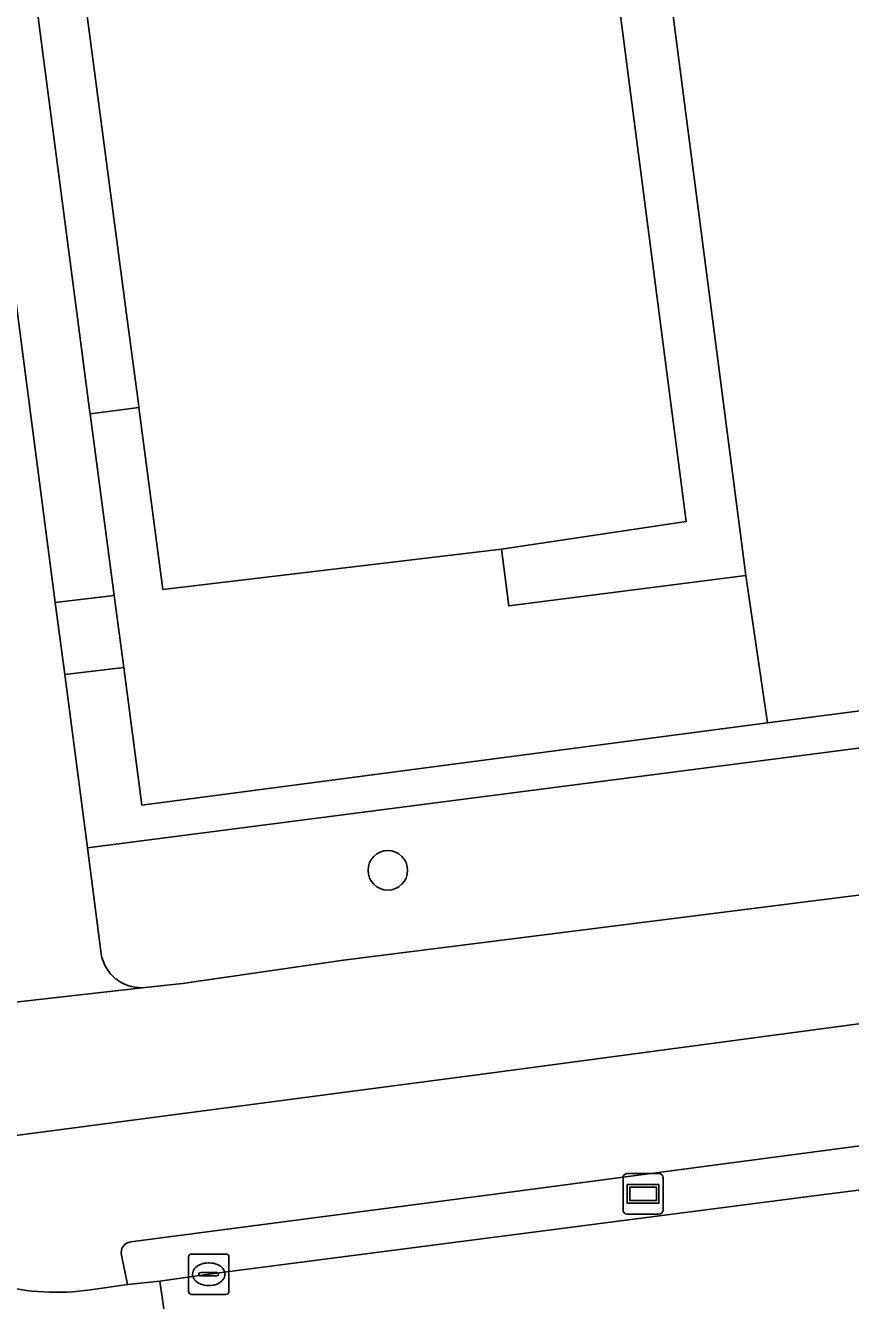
# Model space of a CAD drawing. Extents: x 160554 to 161248, y 385329 to 386506.
# Drawn here: x 161120.44 to 161140.84, y 385731.11 to 385762.63 of the extents above; entities that cross this region are included whole.
import ezdxf

# ---------------------------------------------------------------- set-up
doc = ezdxf.new("R2010")
doc.units = 0
for name, color, linetype in [('IMGEO_Boom', 7, 'Continuous'), ('IMGEO_Erf', 7, 'Continuous'), ('IMGEO_Fietspad_gesloten', 7, 'Continuous'), ('IMGEO_Groenvoorziening', 7, 'Continuous'), ('IMGEO_Haag', 7, 'Continuous'), ('IMGEO_Kolk', 7, 'Continuous'), ('IMGEO_Muur', 7, 'Continuous'), ('IMGEO_Pand', 7, 'Continuous'), ('IMGEO_Rijbaan_lokaal_gesloten', 7, 'Continuous'), ('IMGEO_Rijbaan_lokaal_open', 7, 'Continuous'), ('IMGEO_Verkeerseiland_open', 7, 'Continuous'), ('IMGEO_Voetpad_open', 7, 'Continuous'), ('IMGEO_Wegwijzer', 7, 'Continuous')]:
    doc.layers.add(name, color=color, linetype=linetype)

msp = doc.modelspace()

# ---------------------------------------------------------------- linework, layer by layer
at = {"layer": 'IMGEO_Boom'}
msp.add_circle((161129.396, 385741.744), 0.489, dxfattribs=at)
at = {"layer": 'IMGEO_Erf'}
msp.add_lwpolyline([(161121.542, 385766.079), (161120.405, 385774.707), (161119.845, 385778.959), (161118.652, 385778.799), (161118.162, 385782.526), (161117.475, 385782.435), (161117.445, 385782.631), (161116.964, 385782.56), (161116.71, 385782.531), (161121.173, 385748.368), (161121.406, 385746.583), (161122.865, 385746.757), (161122.628, 385748.541), (161122.034, 385753.03), (161123.24, 385753.185), (161123.227, 385753.286), (161122.953, 385755.369), (161121.816, 385763.997)], close=True, dxfattribs=at)
at = {"layer": 'IMGEO_Fietspad_gesloten'}
for points in [[(161148.165, 385738.918), (161146.275, 385738.653), (161131.914, 385736.731), (161118.814, 385735.011)], [(161123.037, 385732.559), (161132.409, 385733.786), (161147.61, 385735.796), (161149.485, 385736.063)], [(161122.041, 385731.376), (161122.962, 385731.503), (161122.809, 385732.234)]]:
    msp.add_lwpolyline(points, dxfattribs=at)
for centre, radius, start, end in [((161121.199, 385737.038), 5.725, 186.1502, 278.4614), ((161123.066, 385732.296), 0.265, 96.3414, 193.5563)]:
    msp.add_arc(centre, radius, start, end, dxfattribs=at)
at = {"layer": 'IMGEO_Groenvoorziening'}
for points in [[(161155.155, 385751.183), (161154.731, 385754.485), (161154.49, 385756.093), (161148.879, 385798.46), (161144.064, 385797.771), (161150.56, 385746.899), (161145.879, 385746.303), (161146.007, 385745.409), (161121.966, 385742.298), (161122.308, 385739.682)], [(161138.146, 385796.109), (161143.033, 385796.761), (161149.463, 385747.788), (161144.602, 385747.134), (161144.753, 385746.164), (161138.786, 385745.393), (161123.315, 385743.357), (161122.865, 385746.757), (161121.406, 385746.583), (161121.966, 385742.298), (161146.007, 385745.409), (161145.879, 385746.303), (161150.56, 385746.899), (161144.064, 385797.771)], [(161123.323, 385738.843), (161124.32, 385738.948), (161128.296, 385739.523), (161147.431, 385741.938)]]:
    msp.add_lwpolyline(points, dxfattribs=at)
msp.add_arc((161123.29, 385739.837), 0.994, 188.9449, 271.9008, dxfattribs=at)
at = {"layer": 'IMGEO_Haag'}
msp.add_lwpolyline([(161138.146, 385796.109), (161143.033, 385796.761), (161149.463, 385747.788), (161144.602, 385747.134), (161144.753, 385746.164), (161138.786, 385745.393), (161123.315, 385743.357), (161122.865, 385746.757), (161121.406, 385746.583), (161121.966, 385742.298), (161146.007, 385745.409), (161145.879, 385746.303), (161150.56, 385746.899), (161144.064, 385797.771)], dxfattribs=at)
msp.add_lwpolyline([(161122.034, 385753.03), (161122.021, 385753.131), (161121.748, 385755.208), (161120.615, 385763.839), (161120.343, 385765.913), (161119.209, 385774.549), (161118.652, 385778.799), (161118.162, 385782.526), (161117.475, 385782.435), (161117.445, 385782.631), (161116.964, 385782.56), (161116.71, 385782.531), (161121.173, 385748.368), (161122.628, 385748.541)], close=True, dxfattribs=at)
at = {"layer": 'IMGEO_Kolk'}
for p, q in [((161124.541, 385732.26), (161125.393, 385732.26)), ((161124.466, 385731.334), (161124.466, 385732.186)), ((161124.954, 385732.04), (161124.979, 385732.04)), ((161125.467, 385732.186), (161125.467, 385731.334)), ((161124.725, 385731.754), (161124.725, 385731.766)), ((161125.163, 385731.717), (161124.765, 385731.717)), ((161124.768, 385731.803), (161125.166, 385731.803)), ((161125.209, 385731.766), (161125.209, 385731.754)), ((161124.977, 385731.48), (161124.952, 385731.48)), ((161125.393, 385731.26), (161124.541, 385731.26))]:
    msp.add_line(p, q, dxfattribs=at)
for points in [[(161124.541, 385732.26), (161125.393, 385732.26)], [(161124.466, 385731.334), (161124.466, 385732.186)], [(161125.467, 385732.186), (161125.467, 385731.334)], [(161125.393, 385731.26), (161124.541, 385731.26)]]:
    msp.add_lwpolyline(points, dxfattribs=at)
for centre, radius, start, end in [((161124.543, 385732.184), 0.0765, 91.552, 178.448), ((161124.543, 385732.184), 0.0765, 91.552, 178.448), ((161125.391, 385732.184), 0.0765, 1.552, 88.448), ((161125.391, 385732.184), 0.0765, 1.552, 88.448), ((161124.765, 385731.763), 0.0403, 85.8775, 175.7526), ((161124.762, 385731.753), 0.0366, 178.938, 274.7102), ((161125.166, 385731.76), 0.043, 264.8664, 352.4533), ((161125.17, 385731.765), 0.0386, 1.7309, 96.639), ((161124.543, 385731.336), 0.0765, 181.552, 268.448), ((161124.543, 385731.336), 0.0765, 181.552, 268.448), ((161125.391, 385731.336), 0.0765, 271.552, 358.448), ((161125.391, 385731.336), 0.0765, 271.552, 358.448)]:
    msp.add_arc(centre, radius, start, end, dxfattribs=at)
for centre, major_axis, ratio, start_param, end_param in [((161124.953, 385731.76), (-0.387, 0.002), 0.722429, 4.712389, 7.853982), ((161124.978, 385731.76), (-0.39, 0.002), 0.717154, 1.570796, 4.712389)]:
    msp.add_ellipse(centre, major_axis=major_axis, ratio=ratio, start_param=start_param, end_param=end_param, dxfattribs=at)
at = {"layer": 'IMGEO_Muur'}
for points in [[(161134.479, 385777.65), (161134.529, 385777.656), (161138.246, 385749.035)], [(161121.748, 385755.208), (161120.615, 385763.839)], [(161138.246, 385749.035), (161132.384, 385748.28), (161132.208, 385749.684)]]:
    msp.add_lwpolyline(points, dxfattribs=at)
at = {"layer": 'IMGEO_Pand'}
msp.add_lwpolyline([(161123.24, 385753.185), (161123.833, 385748.685), (161132.208, 385749.684), (161136.776, 385750.368), (161133.252, 385777.483), (161132.519, 385783.123), (161119.524, 385781.399), (161119.845, 385778.959), (161120.405, 385774.707), (161121.542, 385766.079), (161121.816, 385763.997), (161122.953, 385755.369), (161123.227, 385753.286)], close=True, dxfattribs=at)
at = {"layer": 'IMGEO_Rijbaan_lokaal_gesloten'}
msp.add_lwpolyline([(161156.457, 385735.892), (161156.307, 385735.836), (161156.186, 385735.803), (161142.998, 385734.087), (161140.183, 385733.73), (161124.967, 385731.76), (161123.761, 385731.592), (161125.06, 385722.618), (161126.238, 385722.801), (161142.936, 385725.157), (161148.145, 385725.902), (161154.541, 385727.595)], dxfattribs=at)
at = {"layer": 'IMGEO_Rijbaan_lokaal_open'}
for points in [[(161133.004, 385789.253), (161134.479, 385777.65), (161134.529, 385777.656), (161138.246, 385749.035), (161138.786, 385745.393), (161144.753, 385746.164), (161144.602, 385747.134), (161138.146, 385796.109)], [(161123.761, 385731.592), (161122.962, 385731.503), (161122.041, 385731.376)], [(161123.329, 385722.367), (161125.06, 385722.618), (161123.761, 385731.592)]]:
    msp.add_lwpolyline(points, dxfattribs=at)
msp.add_arc((161121.199, 385737.038), 5.725, 186.1502, 278.4614, dxfattribs=at)
at = {"layer": 'IMGEO_Verkeerseiland_open'}
for points in [[(161149.485, 385736.063), (161147.61, 385735.796), (161132.409, 385733.786), (161123.037, 385732.559)], [(161122.809, 385732.234), (161122.962, 385731.503), (161123.761, 385731.592), (161124.967, 385731.76), (161140.183, 385733.73), (161142.998, 385734.087), (161156.186, 385735.803)]]:
    msp.add_lwpolyline(points, dxfattribs=at)
msp.add_arc((161123.066, 385732.296), 0.265, 96.3414, 193.5563, dxfattribs=at)
at = {"layer": 'IMGEO_Voetpad_open'}
for points in [[(161122.308, 385739.682), (161121.966, 385742.298), (161121.406, 385746.583), (161121.173, 385748.368), (161116.71, 385782.531), (161116.964, 385782.56), (161117.445, 385782.631), (161117.427, 385782.744), (161119.159, 385783.32), (161118.623, 385787.261)], [(161114.832, 385741.586), (161114.908, 385741.08), (161115.32, 385737.885), (161115.744, 385737.937), (161115.272, 385741.866), (161119.375, 385742.41), (161119.895, 385738.45), (161123.323, 385738.843)], [(161147.431, 385741.938), (161128.296, 385739.523), (161124.32, 385738.948), (161123.323, 385738.843), (161119.895, 385738.45), (161115.744, 385737.937), (161115.32, 385737.885), (161115.393, 385737.319)], [(161118.814, 385735.011), (161131.914, 385736.731), (161146.275, 385738.653)]]:
    msp.add_lwpolyline(points, dxfattribs=at)
for points in [[(161134.529, 385777.656), (161134.479, 385777.65), (161133.252, 385777.483), (161136.776, 385750.368), (161132.208, 385749.684), (161132.384, 385748.28), (161138.246, 385749.035)], [(161132.208, 385749.684), (161123.833, 385748.685), (161123.24, 385753.185), (161122.034, 385753.03), (161122.628, 385748.541), (161122.865, 385746.757), (161123.315, 385743.357), (161138.786, 385745.393), (161138.246, 385749.035), (161132.384, 385748.28)]]:
    msp.add_lwpolyline(points, close=True, dxfattribs=at)
msp.add_arc((161123.29, 385739.837), 0.994, 188.9449, 271.9008, dxfattribs=at)
at = {"layer": 'IMGEO_Wegwijzer'}
for p, q in [((161135.211, 385733.348), (161135.211, 385734.148)), ((161135.211, 385734.148), (161135.211, 385733.348)), ((161135.311, 385734.248), (161136.101, 385734.248)), ((161136.101, 385734.248), (161135.311, 385734.248)), ((161136.201, 385734.148), (161136.201, 385733.348)), ((161136.201, 385733.348), (161136.201, 385734.148)), ((161136.101, 385733.248), (161135.311, 385733.248)), ((161135.311, 385733.248), (161136.101, 385733.248))]:
    msp.add_line(p, q, dxfattribs=at)
for points in [[(161135.312, 385733.98), (161136.1, 385733.98), (161136.1, 385733.516), (161135.312, 385733.516), (161135.312, 385733.98)], [(161135.377, 385733.915), (161135.377, 385733.581), (161136.035, 385733.581), (161136.035, 385733.915), (161135.377, 385733.915)]]:
    msp.add_lwpolyline(points, dxfattribs=at)
for centre, start, end in [((161135.311, 385734.148), 90, 180), ((161135.311, 385734.148), 90, 180), ((161136.101, 385734.148), 0, 90), ((161136.101, 385734.148), 360, 90), ((161135.311, 385733.348), 180, 270), ((161135.311, 385733.348), 180, 270), ((161136.101, 385733.348), 270, 0), ((161136.101, 385733.348), 270, 0)]:
    msp.add_arc(centre, 0.1, start, end, dxfattribs=at)

doc.saveas('drawing.dxf')
